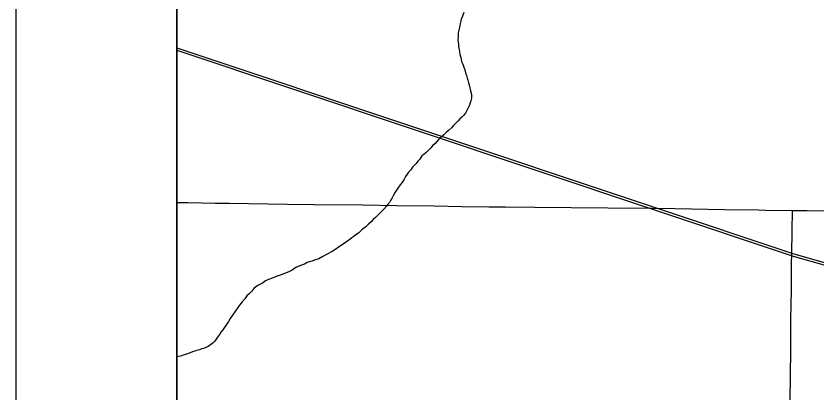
# Model space of a CAD drawing. Extents: x -483 to 680, y 0 to 440.
# Drawn here: x 37.11 to 79.41, y 346.94 to 366.86 of the extents above; entities that cross this region are included whole.
import ezdxf

# ---------------------------------------------------------------- set-up
doc = ezdxf.new("R2010")
doc.units = 0
for name, color, linetype in [('GM_X_County_Road', 7, 'Continuous'), ('GM_X_Minor_River', 7, 'Continuous'), ('GM_X_Rail_Line', 7, 'Continuous'), ('GM_X_Township_Road', 7, 'Continuous'), ('SH_Cut_Line', 7, 'Continuous'), ('SH_Text', 7, 'Continuous')]:
    doc.layers.add(name, color=color, linetype=linetype)

msp = doc.modelspace()

# ---------------------------------------------------------------- linework, layer by layer
at = {"layer": 'GM_X_County_Road'}
for points in [[(45.608, 357.012), (46.167, 357.003), (47.627, 356.97), (48.373, 356.966), (51.451, 356.92), (52.818, 356.904), (55.429, 356.876), (57.201, 356.855), (59.19, 356.829), (60.651, 356.795), (62.08, 356.779), (62.95, 356.77), (64.505, 356.76), (68.359, 356.715), (70.722, 356.704), (71.903, 356.692), (74.514, 356.631), (76.316, 356.611), (76.714, 356.607), (78.108, 356.589)], [(78.108, 356.589), (78.894, 356.586), (80.945, 356.555), (88.247, 356.38), (92.846, 356.286), (97.258, 356.171), (101.546, 356.078), (106.332, 355.972), (111.583, 355.872), (115.933, 355.76), (122.801, 355.615), (126.903, 355.532), (128.649, 355.488)]]:
    msp.add_lwpolyline(points, dxfattribs=at)
at = {"layer": 'GM_X_Minor_River'}
for points in [[(60.749, 367.043), (60.687, 366.854), (60.627, 366.723), (60.605, 366.61), (60.563, 366.459), (60.542, 366.364), (60.521, 366.27), (60.498, 366.119), (60.456, 365.968), (60.453, 365.835), (60.45, 365.721), (60.447, 365.588), (60.463, 365.474), (60.479, 365.359), (60.477, 365.264), (60.493, 365.15), (60.527, 364.997), (60.542, 364.826), (60.595, 364.673), (60.627, 364.463), (60.7, 364.309), (60.753, 364.156), (60.806, 364.022), (60.84, 363.85), (60.894, 363.716), (60.928, 363.582), (60.963, 363.467), (60.998, 363.333), (61.033, 363.218), (61.067, 363.066), (61.102, 362.913), (61.154, 362.722), (61.17, 362.607), (61.167, 362.512), (61.126, 362.38), (61.085, 362.268), (61.064, 362.154), (60.924, 361.873), (60.844, 361.723), (60.746, 361.611), (60.649, 361.519), (60.552, 361.427), (60.454, 361.315), (60.357, 361.223), (60.2, 361.056), (60.103, 360.944), (59.948, 360.815), (59.831, 360.704), (59.695, 360.575), (59.578, 360.483), (59.462, 360.372), (59.344, 360.242), (59.247, 360.13), (59.111, 360.001), (58.993, 359.871), (58.876, 359.76), (58.76, 359.649), (58.643, 359.538), (58.546, 359.464), (58.428, 359.296), (58.33, 359.185), (58.233, 359.074), (58.135, 358.962), (58.038, 358.87), (57.958, 358.739), (57.841, 358.609), (57.762, 358.497), (57.684, 358.385), (57.584, 358.197), (57.485, 358.048), (57.388, 357.936), (57.269, 357.769), (57.209, 357.656), (57.131, 357.544), (57.051, 357.394), (56.971, 357.244), (56.892, 357.114), (56.832, 357.001), (56.735, 356.909), (56.676, 356.815), (56.539, 356.648), (56.11, 356.222), (55.974, 356.111), (55.857, 355.981), (55.721, 355.852), (55.585, 355.722), (55.391, 355.575), (55.216, 355.409), (54.984, 355.244), (54.751, 355.06)], [(54.751, 355.06), (54.558, 354.932), (54.384, 354.803), (54.191, 354.675), (53.998, 354.547), (53.805, 354.419), (53.535, 354.274), (53.304, 354.147), (53.092, 354.019), (52.862, 353.949), (52.728, 353.896), (52.613, 353.861), (52.479, 353.826), (52.345, 353.753), (52.191, 353.7), (52.057, 353.647), (51.923, 353.593), (51.827, 353.539), (51.691, 353.428), (51.556, 353.356), (51.422, 353.302), (51.287, 353.249), (51.172, 353.194), (50.904, 353.106), (50.693, 353.017), (50.444, 352.928), (50.29, 352.856), (50.116, 352.747), (49.905, 352.638), (49.769, 352.546), (49.672, 352.454), (49.555, 352.324), (49.438, 352.194), (49.302, 352.064), (49.184, 351.915), (49.047, 351.748), (48.91, 351.581), (48.791, 351.394), (48.417, 350.872), (48.337, 350.722), (48.259, 350.61), (48.18, 350.498), (48.101, 350.386), (48.022, 350.274), (47.943, 350.162), (47.865, 350.05), (47.786, 349.938), (47.707, 349.826), (47.609, 349.677), (47.511, 349.584), (47.376, 349.474), (47.26, 349.401), (47.125, 349.347), (47.01, 349.293), (46.915, 349.276), (46.799, 349.222), (46.647, 349.188), (46.551, 349.153), (46.436, 349.117), (46.302, 349.064), (46.167, 349.01), (45.995, 348.958), (45.803, 348.887), (45.608, 348.843)]]:
    msp.add_lwpolyline(points, dxfattribs=at)
at = {"layer": 'GM_X_Rail_Line'}
for points in [[(45.608, 365.186), (70.759, 356.775), (78.191, 354.285), (81.655, 353.305), (84.729, 352.716), (87.182, 352.258), (89.991, 351.898), (92.932, 351.702), (128.6, 351.112), (161.911, 350.555), (167.481, 350.522), (171.603, 350.391), (175.463, 350.653), (180.867, 350.948), (187.285, 351.472), (192.002, 351.898), (217.44, 353.96)], [(45.608, 365.055), (70.719, 356.657), (78.155, 354.167), (81.627, 353.184), (84.706, 352.594), (87.162, 352.135), (89.979, 351.774), (92.927, 351.578), (128.598, 350.988), (161.91, 350.431), (167.478, 350.398), (171.606, 350.267), (175.471, 350.529), (180.875, 350.824), (187.295, 351.348), (192.012, 351.774), (217.193, 353.826)]]:
    msp.add_lwpolyline(points, dxfattribs=at)
at = {"layer": 'GM_X_Township_Road'}
msp.add_lwpolyline([(77.993, 346.503), (78.024, 349.208), (78.029, 350.855), (78.043, 351.601), (78.055, 352.379), (78.057, 353.187), (78.065, 353.746), (78.078, 354.305), (78.091, 355.486), (78.108, 356.589)], dxfattribs=at)
at = {"layer": 'SH_Cut_Line'}
msp.add_lwpolyline([(385.608, 55.95), (385.608, 395.95), (45.608, 395.95), (45.608, 281.486), (47.873, 281.454), (57.759, 281.293), (64.783, 281.226), (67.114, 281.188), (73.333, 281.086), (75.975, 281.043), (77.151, 281.034), (77.105, 279.466), (77.065, 275.738), (77.043, 273.874), (76.996, 269.37), (76.941, 265.642), (76.868, 261.138), (76.791, 256.013), (76.689, 249.801), (76.636, 246.539)], dxfattribs=at)
at = {"layer": 'SH_Text'}
for points in [[(37.108, 404.45), (394.108, 404.45), (394.108, 47.45), (37.108, 47.45)], [(45.608, 395.95), (385.608, 395.95), (385.608, 55.95), (45.608, 55.95)]]:
    msp.add_lwpolyline(points, close=True, dxfattribs=at)

doc.saveas('drawing.dxf')
